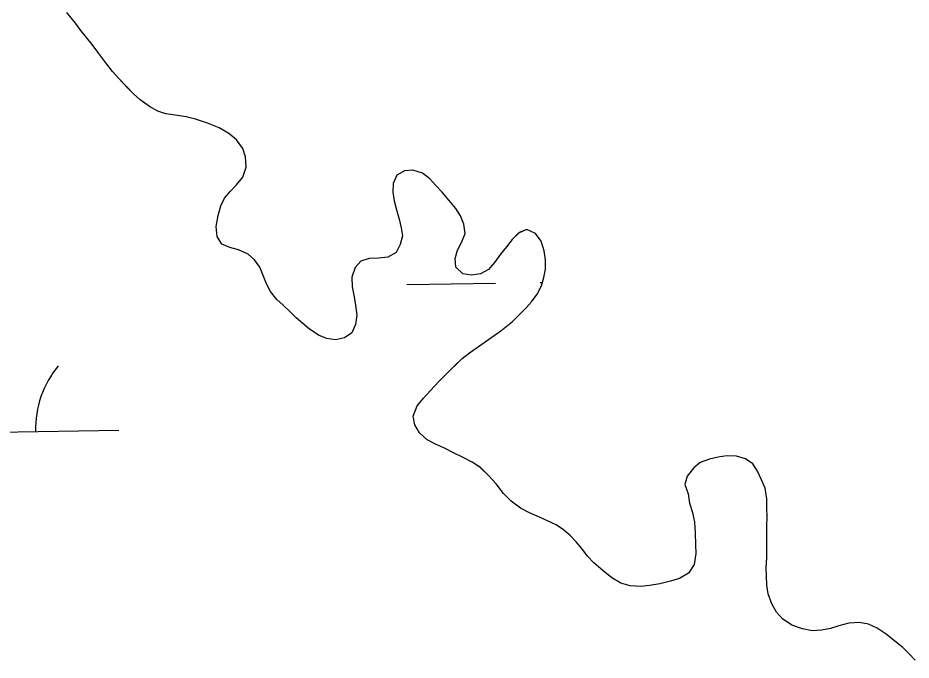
# Model space of a CAD drawing. Extents: x 3855477 to 3893699, y 299188 to 325115.
# Drawn here: x 3876258.7 to 3876580.6, y 306559.8 to 306791.3 of the extents above; entities that cross this region are included whole.
import ezdxf

# ---------------------------------------------------------------- set-up
doc = ezdxf.new("R2010")
doc.units = 0
doc.layers.add('V-TOPO-SHOR', color=7, linetype='Continuous')
doc.layers.add('V-WETL-SWMP', color=7, linetype='Continuous')

msp = doc.modelspace()

# ---------------------------------------------------------------- linework, layer by layer
at = {"layer": 'V-TOPO-SHOR'}
for points in [[(3876315.42, 306756.16), (3876312.04, 306756.65), (3876309.1, 306757.66), (3876306.17, 306759.28), (3876302.82, 306761.77), (3876300.33, 306763.9), (3876298.12, 306766.21), (3876295.04, 306769.39), (3876292.82, 306771.95), (3876290.44, 306775.04), (3876287.55, 306778.92), (3876285.43, 306781.65), (3876283.47, 306784.21), (3876281.43, 306786.77), (3876279.48, 306789.32), (3876276.33, 306793.21)], [(3876432.77, 306678.45), (3876434.53, 306679.94), (3876436.91, 306681.9), (3876439.3, 306684.21), (3876441.69, 306686.69), (3876443.73, 306688.91), (3876445.78, 306691.66), (3876447.4, 306694.76), (3876448.23, 306697.7), (3876448.81, 306700.74), (3876448.87, 306704.04), (3876448.32, 306707.27), (3876447.25, 306710.77), (3876445.21, 306713.59), (3876442.1, 306714.95), (3876439.3, 306713.86), (3876436.82, 306711.39), (3876434.78, 306708.82), (3876432.64, 306706.07), (3876430.5, 306703.15), (3876428.28, 306700.58), (3876425.38, 306698.98), (3876422.16, 306698.6), (3876419.04, 306699.09), (3876416.56, 306701.4), (3876416.26, 306704.62), (3876417.1, 306707.56), (3876418.54, 306710.32), (3876419.9, 306713.6), (3876419.44, 306716.91), (3876418.19, 306719.89), (3876416.58, 306722.53), (3876414.11, 306725.44), (3876411.64, 306728.45), (3876409.34, 306730.92), (3876407.12, 306733.22), (3876404.46, 306735.27), (3876401.08, 306736.38), (3876398.04, 306736.17), (3876395.31, 306734.56), (3876393.95, 306731.54), (3876393.81, 306728.41), (3876394.28, 306725.36), (3876395.18, 306722.04), (3876396.16, 306718.72), (3876396.8, 306715.66), (3876397.27, 306712.7), (3876396.52, 306709.58), (3876395.08, 306706.74), (3876392, 306705.05), (3876388.69, 306704.67), (3876385.3, 306704.56), (3876382.33, 306703.66), (3876380.2, 306701.26), (3876379.09, 306697.89), (3876379.12, 306694.32), (3876379.84, 306690.74), (3876380.39, 306687.77), (3876380.85, 306684.2), (3876380.35, 306680.73), (3876379, 306677.8), (3876376.35, 306675.93), (3876373.13, 306675.29), (3876370, 306675.69), (3876367.24, 306676.87), (3876363.8, 306679.11), (3876361.4, 306681.15), (3876359, 306683.2), (3876356.78, 306685.32), (3876354.3, 306687.71), (3876351.99, 306689.84), (3876349.69, 306692.67), (3876348.26, 306695.48), (3876347.1, 306698.45), (3876345.93, 306701.43), (3876343.98, 306704.08), (3876341.75, 306706.11), (3876338.21, 306707.66), (3876335.1, 306708.58), (3876332.25, 306709.68), (3876330.56, 306712.49), (3876330.19, 306716.06), (3876330.87, 306720.05), (3876331.8, 306723.51), (3876333.15, 306726.27), (3876335.2, 306728.67), (3876337.5, 306731.15), (3876339.72, 306733.9), (3876341, 306737.44), (3876340.72, 306741.18), (3876339.73, 306744.16), (3876337.44, 306747.33), (3876334.78, 306749.64), (3876331.25, 306751.62), (3876327.02, 306753.34), (3876322.7, 306754.81), (3876319.32, 306755.65), (3876315.42, 306756.16)], [(3876526.69, 306624.85), (3876525.26, 306627.91), (3876523.48, 306630.55), (3876520.91, 306632.43), (3876517.62, 306633.35), (3876514.23, 306633.41), (3876511, 306632.95), (3876507.95, 306632.22), (3876504.62, 306631.06), (3876502.24, 306629.19), (3876499.93, 306626.19), (3876499.09, 306623.16), (3876500.24, 306619.75), (3876500.71, 306616.43), (3876501.78, 306613.02), (3876502.5, 306609.53), (3876502.78, 306605.7), (3876502.88, 306601.44), (3876503, 306598.21), (3876502.4, 306594.31), (3876500.35, 306591.22), (3876497.09, 306589.28), (3876493.86, 306588.29), (3876490.02, 306587.4), (3876486.35, 306586.68), (3876483.13, 306586.39), (3876479.39, 306586.63), (3876476.02, 306587.56), (3876472.75, 306589.45), (3876469.57, 306592.02), (3876466.23, 306594.95), (3876464.02, 306597.34), (3876461.98, 306600.07), (3876459.93, 306602.46), (3876457.88, 306604.67), (3876455.31, 306606.8), (3876452.65, 306608.59), (3876449.8, 306609.94), (3876446.7, 306611.39), (3876443.33, 306612.84), (3876439.88, 306614.64), (3876436.45, 306617.14), (3876433.71, 306619.88), (3876431.08, 306623.32), (3876428.35, 306626.33), (3876425.35, 306629.25), (3876422.35, 306631.22), (3876418.9, 306632.93), (3876415.96, 306634.37), (3876412.43, 306636.18), (3876409.24, 306637.62), (3876406.22, 306639.24), (3876403.48, 306641.73), (3876401.71, 306644.63), (3876401.16, 306647.77), (3876402.61, 306651.48), (3876404.92, 306654.23), (3876407.41, 306657.05), (3876410.34, 306660.22), (3876412.99, 306662.87), (3876415.73, 306665.52), (3876418.83, 306668.5), (3876421.39, 306670.63), (3876432.77, 306678.45)], [(3876582.07, 306559.85), (3876579.68, 306562.33), (3876577.54, 306564.45), (3876574.11, 306567.21), (3876571.62, 306569.17), (3876568.36, 306571.4), (3876565.16, 306572.76), (3876561.96, 306573.42), (3876558.13, 306573.15), (3876554.54, 306572.17), (3876551.48, 306571.26), (3876548.25, 306570.63), (3876544.86, 306570.42), (3876541.48, 306571.18), (3876537.59, 306572.47), (3876534.24, 306574.7), (3876532.1, 306577.17), (3876530.33, 306580.16), (3876529.09, 306583.75), (3876528.54, 306586.89), (3876528.42, 306590.11), (3876528.39, 306593.24), (3876528.54, 306596.72), (3876528.6, 306600.29), (3876528.58, 306604.03), (3876528.57, 306608.11), (3876528.71, 306611.5), (3876528.6, 306614.63), (3876528.57, 306617.94), (3876528.03, 306621.86), (3876526.69, 306624.85)]]:
    msp.add_lwpolyline(points, dxfattribs=at)
at = {"layer": 'V-WETL-SWMP'}
for p, q in [((3876279.48, 306789.32), (3876276.33, 306793.2)), ((3876281.43, 306786.77), (3876279.48, 306789.32)), ((3876283.47, 306784.21), (3876281.43, 306786.77)), ((3876285.43, 306781.65), (3876283.47, 306784.21)), ((3876287.55, 306778.92), (3876285.43, 306781.65)), ((3876290.44, 306775.04), (3876287.55, 306778.92)), ((3876292.82, 306771.95), (3876290.44, 306775.04)), ((3876295.04, 306769.39), (3876292.82, 306771.95)), ((3876300.33, 306763.9), (3876295.04, 306769.39)), ((3876302.82, 306761.77), (3876300.33, 306763.9)), ((3876306.17, 306759.28), (3876302.82, 306761.77)), ((3876309.1, 306757.66), (3876306.17, 306759.28)), ((3876312.03, 306756.65), (3876309.1, 306757.66)), ((3876315.42, 306756.16), (3876312.03, 306756.65)), ((3876319.32, 306755.65), (3876315.42, 306756.16)), ((3876322.7, 306754.81), (3876319.32, 306755.65)), ((3876327.02, 306753.34), (3876322.7, 306754.81)), ((3876331.25, 306751.61), (3876327.02, 306753.34)), ((3876334.78, 306749.64), (3876331.25, 306751.61)), ((3876337.44, 306747.33), (3876334.78, 306749.64)), ((3876339.73, 306744.16), (3876337.44, 306747.33)), ((3876340.72, 306741.18), (3876339.73, 306744.16)), ((3876341, 306737.44), (3876340.72, 306741.18)), ((3876339.72, 306733.9), (3876341, 306737.44)), ((3876398.04, 306736.17), (3876395.31, 306734.56)), ((3876401.08, 306736.37), (3876398.04, 306736.17)), ((3876404.46, 306735.27), (3876401.08, 306736.37)), ((3876407.12, 306733.22), (3876404.46, 306735.27)), ((3876337.5, 306731.15), (3876339.72, 306733.9)), ((3876395.31, 306734.56), (3876393.95, 306731.54)), ((3876409.34, 306730.92), (3876407.12, 306733.22)), ((3876333.15, 306726.27), (3876335.2, 306728.67)), ((3876335.2, 306728.67), (3876337.5, 306731.15)), ((3876393.95, 306731.54), (3876393.81, 306728.41)), ((3876411.64, 306728.45), (3876409.34, 306730.92)), ((3876331.8, 306723.51), (3876333.15, 306726.27)), ((3876393.81, 306728.41), (3876394.28, 306725.36)), ((3876414.11, 306725.44), (3876411.64, 306728.45)), ((3876330.87, 306720.05), (3876331.8, 306723.51)), ((3876394.28, 306725.36), (3876395.18, 306722.04)), ((3876416.58, 306722.53), (3876414.11, 306725.44)), ((3876418.19, 306719.89), (3876416.58, 306722.53)), ((3876330.19, 306716.06), (3876330.87, 306720.05)), ((3876395.18, 306722.04), (3876396.16, 306718.72)), ((3876419.44, 306716.91), (3876418.19, 306719.89)), ((3876330.56, 306712.49), (3876330.19, 306716.06)), ((3876396.16, 306718.72), (3876396.8, 306715.66)), ((3876419.9, 306713.6), (3876419.44, 306716.91)), ((3876397.27, 306712.7), (3876396.52, 306709.58)), ((3876396.8, 306715.66), (3876397.27, 306712.7)), ((3876418.54, 306710.32), (3876419.9, 306713.6)), ((3876439.3, 306713.87), (3876436.82, 306711.39)), ((3876442.1, 306714.95), (3876439.3, 306713.87)), ((3876445.21, 306713.59), (3876442.1, 306714.95)), ((3876447.25, 306710.77), (3876445.21, 306713.59)), ((3876332.25, 306709.68), (3876330.56, 306712.49)), ((3876335.1, 306708.58), (3876332.25, 306709.68)), ((3876396.52, 306709.58), (3876395.08, 306706.73)), ((3876417.1, 306707.56), (3876418.54, 306710.32)), ((3876436.82, 306711.39), (3876434.78, 306708.81)), ((3876448.32, 306707.27), (3876447.25, 306710.77)), ((3876338.21, 306707.66), (3876335.1, 306708.58)), ((3876341.75, 306706.11), (3876338.21, 306707.66)), ((3876395.08, 306706.73), (3876392.01, 306705.05)), ((3876416.26, 306704.62), (3876417.1, 306707.56)), ((3876434.78, 306708.81), (3876432.64, 306706.07)), ((3876448.87, 306704.04), (3876448.32, 306707.27)), ((3876343.98, 306704.07), (3876341.75, 306706.11)), ((3876345.93, 306701.43), (3876343.98, 306704.07)), ((3876382.33, 306703.66), (3876380.2, 306701.26)), ((3876385.3, 306704.56), (3876382.33, 306703.66)), ((3876388.69, 306704.67), (3876385.3, 306704.56)), ((3876392.01, 306705.05), (3876388.69, 306704.67)), ((3876416.55, 306701.4), (3876416.26, 306704.62)), ((3876430.5, 306703.15), (3876428.28, 306700.58)), ((3876432.64, 306706.07), (3876430.5, 306703.15)), ((3876448.81, 306700.74), (3876448.87, 306704.04)), ((3876348.26, 306695.48), (3876345.93, 306701.43)), ((3876380.2, 306701.26), (3876379.09, 306697.89)), ((3876419.04, 306699.09), (3876416.55, 306701.4)), ((3876428.28, 306700.58), (3876425.38, 306698.98)), ((3876448.23, 306697.7), (3876448.81, 306700.74)), ((3876379.09, 306697.89), (3876379.12, 306694.32)), ((3876422.16, 306698.6), (3876419.04, 306699.09)), ((3876425.38, 306698.98), (3876422.16, 306698.6)), ((3876447.4, 306694.76), (3876448.23, 306697.7)), ((3876349.69, 306692.67), (3876348.26, 306695.48)), ((3876379.12, 306694.32), (3876379.84, 306690.74)), ((3876398.88, 306695.17), (3876430.87, 306695.7)), ((3876445.78, 306691.66), (3876447.4, 306694.76)), ((3876446.87, 306695.96), (3876447.74, 306695.97)), ((3876351.99, 306689.84), (3876349.69, 306692.67)), ((3876379.84, 306690.74), (3876380.39, 306687.77)), ((3876443.73, 306688.91), (3876445.78, 306691.66)), ((3876354.3, 306687.71), (3876351.99, 306689.84)), ((3876356.78, 306685.32), (3876354.3, 306687.71)), ((3876380.39, 306687.77), (3876380.85, 306684.2)), ((3876441.69, 306686.69), (3876443.73, 306688.91)), ((3876359, 306683.2), (3876356.78, 306685.32)), ((3876380.85, 306684.2), (3876380.35, 306680.73)), ((3876436.91, 306681.9), (3876439.3, 306684.21)), ((3876439.3, 306684.21), (3876441.69, 306686.69)), ((3876363.8, 306679.11), (3876359, 306683.2)), ((3876380.35, 306680.73), (3876379, 306677.8)), ((3876434.53, 306679.94), (3876436.91, 306681.9)), ((3876367.24, 306676.87), (3876363.8, 306679.11)), ((3876379, 306677.8), (3876376.36, 306675.93)), ((3876421.39, 306670.63), (3876432.77, 306678.45)), ((3876432.77, 306678.45), (3876434.53, 306679.94)), ((3876370, 306675.69), (3876367.24, 306676.87)), ((3876373.13, 306675.29), (3876370, 306675.69)), ((3876376.36, 306675.93), (3876373.13, 306675.29)), ((3876412.99, 306662.87), (3876418.83, 306668.5)), ((3876418.83, 306668.5), (3876421.39, 306670.63)), ((3876410.34, 306660.22), (3876412.99, 306662.87)), ((3876407.41, 306657.05), (3876410.34, 306660.22)), ((3876404.92, 306654.23), (3876407.41, 306657.05)), ((3876401.16, 306647.77), (3876402.61, 306651.48)), ((3876402.61, 306651.48), (3876404.92, 306654.23)), ((3876401.71, 306644.63), (3876401.16, 306647.77)), ((3876195.14, 306641.11), (3876295.13, 306642.74)), ((3876403.49, 306641.73), (3876401.71, 306644.63)), ((3876406.22, 306639.24), (3876403.49, 306641.73)), ((3876409.24, 306637.62), (3876406.22, 306639.24)), ((3876412.43, 306636.18), (3876409.24, 306637.62)), ((3876415.97, 306634.37), (3876412.43, 306636.18)), ((3876418.9, 306632.93), (3876415.97, 306634.37)), ((3876422.35, 306631.22), (3876418.9, 306632.93)), ((3876507.95, 306632.22), (3876504.62, 306631.06)), ((3876511, 306632.95), (3876507.95, 306632.22)), ((3876514.23, 306633.41), (3876511, 306632.95)), ((3876517.62, 306633.35), (3876514.23, 306633.41)), ((3876520.91, 306632.43), (3876517.62, 306633.35)), ((3876523.49, 306630.55), (3876520.91, 306632.43)), ((3876425.36, 306629.25), (3876422.35, 306631.22)), ((3876428.35, 306626.33), (3876425.36, 306629.25)), ((3876502.24, 306629.19), (3876499.92, 306626.19)), ((3876504.62, 306631.06), (3876502.24, 306629.19)), ((3876525.26, 306627.91), (3876523.49, 306630.55)), ((3876431.08, 306623.32), (3876428.35, 306626.33)), ((3876499.92, 306626.19), (3876499.09, 306623.16)), ((3876526.69, 306624.84), (3876525.26, 306627.91)), ((3876433.71, 306619.88), (3876431.08, 306623.32)), ((3876499.09, 306623.16), (3876500.25, 306619.75)), ((3876528.03, 306621.86), (3876526.69, 306624.84)), ((3876436.45, 306617.14), (3876433.71, 306619.88)), ((3876500.25, 306619.75), (3876500.71, 306616.43)), ((3876528.57, 306617.94), (3876528.03, 306621.86)), ((3876439.88, 306614.64), (3876436.45, 306617.14)), ((3876500.71, 306616.43), (3876501.78, 306613.02)), ((3876528.6, 306614.63), (3876528.57, 306617.94)), ((3876443.33, 306612.84), (3876439.88, 306614.64)), ((3876446.7, 306611.39), (3876443.33, 306612.84)), ((3876501.78, 306613.02), (3876502.5, 306609.53)), ((3876528.71, 306611.5), (3876528.6, 306614.63)), ((3876449.8, 306609.94), (3876446.7, 306611.39)), ((3876452.65, 306608.59), (3876449.8, 306609.94)), ((3876528.57, 306608.11), (3876528.71, 306611.5)), ((3876455.31, 306606.8), (3876452.65, 306608.59)), ((3876457.88, 306604.67), (3876455.31, 306606.8)), ((3876502.5, 306609.53), (3876502.78, 306605.7)), ((3876528.58, 306604.02), (3876528.57, 306608.11)), ((3876459.93, 306602.46), (3876457.88, 306604.67)), ((3876502.78, 306605.7), (3876502.88, 306601.44)), ((3876528.6, 306600.28), (3876528.58, 306604.02)), ((3876461.98, 306600.07), (3876459.93, 306602.46)), ((3876464.01, 306597.34), (3876461.98, 306600.07)), ((3876502.88, 306601.44), (3876502.99, 306598.21)), ((3876528.54, 306596.72), (3876528.6, 306600.28)), ((3876466.23, 306594.95), (3876464.01, 306597.34)), ((3876502.99, 306598.21), (3876502.4, 306594.31)), ((3876528.39, 306593.24), (3876528.54, 306596.72)), ((3876469.57, 306592.02), (3876466.23, 306594.95)), ((3876502.4, 306594.31), (3876500.35, 306591.22)), ((3876472.75, 306589.45), (3876469.57, 306592.02)), ((3876500.35, 306591.22), (3876497.1, 306589.27)), ((3876528.42, 306590.11), (3876528.39, 306593.24)), ((3876476.02, 306587.56), (3876472.75, 306589.45)), ((3876479.39, 306586.63), (3876476.02, 306587.56)), ((3876490.02, 306587.4), (3876486.35, 306586.68)), ((3876493.86, 306588.29), (3876490.02, 306587.4)), ((3876497.1, 306589.27), (3876493.86, 306588.29)), ((3876528.54, 306586.89), (3876528.42, 306590.11)), ((3876483.13, 306586.39), (3876479.39, 306586.63)), ((3876486.35, 306586.68), (3876483.13, 306586.39)), ((3876529.09, 306583.75), (3876528.54, 306586.89)), ((3876530.33, 306580.16), (3876529.09, 306583.75)), ((3876532.1, 306577.17), (3876530.33, 306580.16)), ((3876534.24, 306574.7), (3876532.1, 306577.17)), ((3876537.59, 306572.47), (3876534.24, 306574.7)), ((3876541.48, 306571.18), (3876537.59, 306572.47)), ((3876544.86, 306570.42), (3876541.48, 306571.18)), ((3876551.48, 306571.26), (3876548.25, 306570.62)), ((3876554.54, 306572.17), (3876551.48, 306571.26)), ((3876558.13, 306573.15), (3876554.54, 306572.17)), ((3876561.96, 306573.43), (3876558.13, 306573.15)), ((3876565.16, 306572.76), (3876561.96, 306573.43)), ((3876568.36, 306571.4), (3876565.16, 306572.76)), ((3876571.62, 306569.17), (3876568.36, 306571.4)), ((3876548.25, 306570.62), (3876544.86, 306570.42)), ((3876574.11, 306567.21), (3876571.62, 306569.17)), ((3876577.54, 306564.45), (3876574.11, 306567.21)), ((3876579.68, 306562.33), (3876577.54, 306564.45)), ((3876582.07, 306559.85), (3876579.68, 306562.33))]:
    msp.add_line(p, q, dxfattribs=at)
msp.add_arc((3876300.36, 306643.3), 35.25, 140.1615, 181.7052, dxfattribs=at)

doc.saveas('drawing.dxf')
